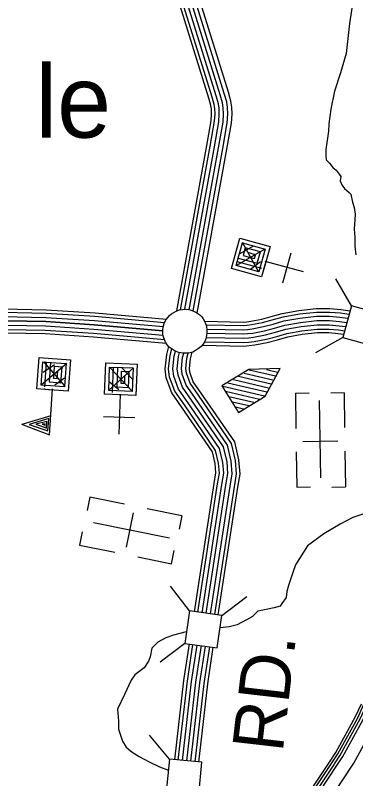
# Model space of a CAD drawing. Extents: x 1788175 to 1969470, y 584502 to 738744.
# Drawn here: x 1844478 to 1846954, y 644675 to 650230 of the extents above; entities that cross this region are included whole.
import ezdxf

# ---------------------------------------------------------------- set-up
doc = ezdxf.new("R2010")
doc.units = 0
for name, color, linetype in [('DESIGN - ROW - Right-of-Way and Easement Labels', 7, 'Continuous'), ('DESIGN - TRANSPORTATION - Text', 7, 'Continuous'), ('DESIGN - UTILITIES - Cable (Underground) with Text', 7, 'Continuous'), ('SURVEY - CENTERLINE - Preliminary Text', 7, 'Continuous'), ('SURVEY - CONTOURS - Index with Text', 7, 'Continuous'), ('SURVEY - DRAINAGE - Storm Sewer', 7, 'Continuous'), ('SURVEY - VEGETATION - Features with Text', 7, 'Continuous')]:
    doc.layers.add(name, color=color, linetype=linetype)

msp = doc.modelspace()

# ---------------------------------------------------------------- linework, layer by layer
at = {"layer": 'DESIGN - TRANSPORTATION - Text'}
for points in [[(1846950, 650438.2), (1846907.9, 650170.3), (1846883.8, 649952.4), (1846843.7, 649810.4), (1846799.7, 649678.5), (1846773.7, 649546.5), (1846759.6, 649440.6), (1846756.3, 649385.7)], [(1846756.3, 649385.7), (1846735.9, 649251.9), (1846735.9, 649207.4), (1846739.9, 649179), (1846764.2, 649154.6), (1846788.6, 649122.2), (1846812.9, 649101.9), (1846833.2, 649073.6), (1846845.3, 649057.4), (1846841.3, 649024.9), (1846853.4, 648996.5), (1846873.7, 648968.2), (1846906.1, 648939.8), (1846918.3, 648927.6), (1846930.5, 648870.9), (1846942.6, 648830.3), (1846950.7, 648781.7), (1846946.7, 648741.1), (1846942.6, 648672.2), (1846946.7, 648615.5), (1846946.7, 648550.6), (1846954.8, 648485.7)], [(1847181.8, 647010.1), (1847237.4, 646882), (1847241.3, 646804), (1847223.3, 646742), (1847157.4, 646682), (1847071.5, 646622), (1846933.6, 646576), (1846841.7, 646528), (1846721.9, 646456), (1846604.1, 646369.2)], [(1846604.1, 646369.2), (1846516.5, 646231.6), (1846497.7, 646175.3), (1846466.4, 646081.4), (1846453.9, 646037.6), (1846447.6, 645993.8), (1846416.4, 645950), (1846403.9, 645931.3), (1846360.1, 645918.7), (1846303.7, 645906.2), (1846241.2, 645893.7), (1846203.6, 645856.2), (1846159.8, 645831.1), (1846091, 645793.6), (1846034.7, 645781.1), (1845967.6, 645772.7)], [(1845723.7, 645743.7), (1845721.8, 645743.5), (1845628, 645718.5), (1845571.7, 645699.7), (1845515.4, 645668.5), (1845471.6, 645624.7), (1845459, 645562.1), (1845446.5, 645530.8), (1845415.2, 645480.7), (1845346.4, 645430.7), (1845321.4, 645393.1), (1845271.3, 645286.8), (1845221.3, 645180.4), (1845227.5, 645092.8), (1845227.5, 645036.5), (1845258.8, 644948.9), (1845283.8, 644905.1), (1845327.6, 644867.6), (1845377.7, 644836.3), (1845452.8, 644798.7), (1845527.9, 644761.2), (1845591.3, 644738.1)]]:
    msp.add_lwpolyline(points, dxfattribs=at)
at = {"layer": 'DESIGN - UTILITIES - Cable (Underground) with Text'}
for p, q in [((1846424.1, 648282.5), (1846485, 648502.3)), ((1846515.3, 647480.4), (1846518.9, 647222.3)), ((1846515.5, 647480.4), (1846614.9, 647481.8)), ((1846871.4, 647481.5), (1846773.2, 647480.1)), ((1846875.1, 647230), (1846871.6, 647481.5)), ((1844737, 647316.3), (1844526.4, 647252.5)), ((1844722.3, 647294.7), (1844579.3, 647253.1)), ((1844715.2, 647207.1), (1844722.3, 647294.7)), ((1845119.5, 647311.3), (1845347.4, 647302.4)), ((1844728.1, 647174.5), (1844526.4, 647252.5)), ((1844579.3, 647253.1), (1844715.2, 647207.1)), ((1844706.2, 647274.1), (1844626.2, 647254.2)), ((1844626.2, 647254.2), (1844688.5, 647233.8)), ((1844694.3, 647255.9), (1844672.8, 647253.7)), ((1844672.8, 647253.7), (1844687.7, 647249.1)), ((1844687.7, 647249.1), (1844693.2, 647245.3)), ((1844693.2, 647245.3), (1844694.3, 647255.9)), ((1844704.7, 647226.1), (1844706.2, 647274.1)), ((1844688.5, 647233.8), (1844704.7, 647226.1)), ((1846570.3, 647129), (1846823.9, 647132.6)), ((1846521.3, 647053.9), (1846524.9, 646797.2)), ((1846881.2, 646798.3), (1846877.6, 647059.1)), ((1846524.8, 646797.2), (1846624.6, 646798.6)), ((1846781.6, 646796.9), (1846880.6, 646798.3)), ((1845019.8, 646723.3), (1845000, 646625.5)), ((1845271.4, 646672.3), (1845019.8, 646723.2)), ((1845689.5, 646587.7), (1845436.5, 646638.9)), ((1845334.4, 646608.5), (1845284.2, 646359.9)), ((1845689.4, 646587.5), (1845669.7, 646490)), ((1844965, 646472.4), (1844945.4, 646375.4)), ((1844945.3, 646374.7), (1845201, 646323)), ((1845615, 646239.4), (1845634.4, 646335.7)), ((1845368.5, 646289.1), (1845614.9, 646239.3))]:
    msp.add_line(p, q, dxfattribs=at)
for points in [[(1846305.1, 648436), (1846300.2, 648437.2), (1846269.8, 648327.3), (1846050, 648388.2), (1846110.9, 648608.1), (1846330.7, 648547.2), (1846285, 648382.3), (1846281.1, 648383.4)], [(1846271.3, 648386.1), (1846092.7, 648435.6), (1846130.7, 648573), (1846295.6, 648527.3), (1846250, 648362.4), (1846085.1, 648408.1), (1846100.3, 648463.1), (1846237.7, 648425), (1846260.5, 648507.4), (1846150.6, 648537.9), (1846135.4, 648482.9), (1846217.8, 648460.1), (1846225.4, 648487.6), (1846170.4, 648502.8)], [(1846249.5, 648360.7), (1846130.4, 648575.2)], [(1846292.6, 648527.3), (1846087.3, 648408.6)], [(1846208.3, 648550.6), (1846110.6, 648493)], [(1846261.3, 648436.1), (1846188.4, 648380.7)], [(1846575.2, 648363.6), (1846294.6, 648438.8)], [(1844748, 647497), (1844748.3, 647502.9), (1844634.6, 647511.1), (1844650.9, 647738.6), (1844878.5, 647722.2), (1844862.1, 647494.8), (1844691.5, 647507), (1844692.1, 647515)], [(1844693, 647527.3), (1844705.8, 647706), (1844848, 647695.8), (1844835.7, 647525.2), (1844665.1, 647537.5), (1844677.3, 647708.1), (1844734.2, 647704), (1844724, 647561.8), (1844809.3, 647555.7), (1844817.5, 647669.4), (1844760.6, 647673.5), (1844754.5, 647588.2), (1844782.9, 647586.2), (1844787, 647643)], [(1844668.3, 647542.9), (1844852, 647699.3)], [(1844680.5, 647632.6), (1844763.4, 647688.1)], [(1844839.9, 647530.6), (1844686, 647708.3)], [(1845241.5, 647462.3), (1845241.7, 647467.4), (1845127.7, 647471.8), (1845136.6, 647699.7), (1845364.5, 647690.9), (1845355.6, 647462.9), (1845184.7, 647469.6), (1845184.9, 647473.6)], [(1845155.6, 647499.2), (1845337, 647664.3)], [(1845185.3, 647483.8), (1845192.4, 647669), (1845334.9, 647663.5), (1845328.3, 647492.5), (1845157.3, 647499.2), (1845163.9, 647670.1), (1845220.9, 647667.9), (1845215.4, 647525.4), (1845300.9, 647522.1), (1845305.3, 647636.1), (1845248.3, 647638.3), (1845245, 647552.8), (1845273.5, 647551.7), (1845275.7, 647608.7)], [(1845327.6, 647495.4), (1845165, 647668)], [(1845331, 647582.8), (1845252.4, 647664.7)], [(1846403.6, 647658.7), (1846175.5, 647652.5), (1845981.1, 647533.1), (1846100.5, 647338.8), (1846294.9, 647458.1), (1846403.6, 647658.7)], [(1846180, 647649.8), (1846370.4, 647605.1)], [(1846305.5, 647652.9), (1846385.7, 647634.1)], [(1844764.7, 647541.8), (1844835.6, 647592.3)], [(1846064.9, 647579.1), (1846319, 647519.5)], [(1846101.9, 647603), (1846338.9, 647547.4)], [(1846141.7, 647626.1), (1846351.9, 647576.9)], [(1845231.6, 647504.9), (1845160.9, 647563.2)], [(1845987.7, 647532.1), (1846289.9, 647461.3)], [(1846025, 647555.9), (1846307.9, 647489.5)], [(1844727.6, 647174.6), (1844748.9, 647511.5)], [(1845233.1, 647182.9), (1845241.9, 647473.2)], [(1846006.8, 647495.1), (1846253.3, 647437.3)], [(1846031.5, 647456.7), (1846214.2, 647413.9)], [(1846057.7, 647418.1), (1846176.8, 647390.1)], [(1846699.4, 646863.1), (1846691.4, 647426.1)], [(1846080.7, 647380.1), (1846136.9, 647367)], [(1846099.1, 647343.3), (1846102.9, 647342.4)], [(1845047.2, 646538.7), (1845599.1, 646427.1)]]:
    msp.add_lwpolyline(points, dxfattribs=at)
at = {"layer": 'SURVEY - CENTERLINE - Preliminary Text'}
for points in [[(1845867.2, 643634.9), (1846217.2, 643916.5), (1846429.5, 644124.3), (1846580.9, 644289.4), (1846765.9, 644524.9), (1846939.8, 644787.5), (1847089.5, 645059.4), (1847221, 645353.4), (1847289.9, 645540.9), (1847410.9, 645985.7), (1847480, 646317.6), (1848681, 652087.3), (1848727.3, 652305.5), (1848770, 652440.6), (1848809, 652540.8), (1848876.8, 652685.8), (1848977.8, 652827.2), (1849081.7, 652945.5), (1849197.1, 653055.2), (1849309.6, 653138.9), (1849419.3, 653219.7), (1849600.3, 653348.1), (1850766.3, 654148.1)], [(1846768.3, 644802.8), (1846810.2, 644866), (1846953.8, 645126.9), (1846995.2, 645219.4)], [(1846782.9, 644793.1), (1846825.1, 644856.9), (1846969.5, 645119.1), (1847011.2, 645212.3)], [(1846799.5, 644782.1), (1846842.3, 644846.5), (1846987.4, 645110.2), (1847029.4, 645204.1)], [(1846816.9, 644771.6), (1846859.6, 644836), (1847005.6, 645101.1), (1847048.3, 645196.7)], [(1846481.3, 644407.7), (1846643, 644613.7), (1846767.8, 644802)], [(1846495, 644396.9), (1846657.2, 644603.4), (1846782.4, 644792.3)], [(1846510.8, 644384.5), (1846673.4, 644591.7), (1846799, 644781.3)], [(1846527.3, 644372.7), (1846689.9, 644579.8), (1846816.4, 644770.9)]]:
    msp.add_lwpolyline(points, dxfattribs=at)
at = {"layer": 'SURVEY - CONTOURS - Index with Text'}
for points in [[(1845652.9, 648078.7), (1845871.4, 649281.1), (1845902.8, 649461.5), (1845906, 649512.6), (1845904.5, 649548), (1845901, 649574), (1845885.3, 649626.4), (1845501.6, 650863.1), (1845399.6, 651211.5), (1845387.4, 651288.1), (1845379.4, 651388.7), (1845476.1, 652472.9), (1845662.5, 654538.6), (1845678, 654743), (1845843.8, 655863.5)], [(1845679.5, 648086.9), (1845895.7, 649276.8), (1845927.4, 649458.6), (1845930.8, 649512.4), (1845929.2, 649550.2), (1845925.2, 649579.3), (1845909, 649633.6), (1845525.2, 650870.2), (1845423.8, 651216.9), (1845411.9, 651291), (1845404.2, 651388.6), (1845500.7, 652470.7), (1845687.1, 654536.6), (1845702.6, 654740.3), (1845867.9, 655857.5)], [(1845711.6, 648090.5), (1845926.3, 649271.3), (1845958.3, 649454.9), (1845961.8, 649512.1), (1845960.1, 649553), (1845955.6, 649585.8), (1845938.6, 649642.6), (1845554.9, 650879.1), (1845454.1, 651223.7), (1845442.7, 651294.7), (1845435.3, 651388.4), (1845531.6, 652468), (1845718, 654534), (1845733.5, 654736.9), (1845898.1, 655849.9)], [(1845742.6, 648087.5), (1845956.8, 649265.9), (1845989.1, 649451.3), (1845992.9, 649511.8), (1845991, 649555.7), (1845986, 649592.4), (1845968.3, 649651.7), (1845584.6, 650888.1), (1845484.4, 651230.6), (1845473.5, 651298.4), (1845466.4, 651388.3), (1845562.5, 652465.2), (1845748.9, 654531.4), (1845764.3, 654733.4), (1845932.9, 655873.2)], [(1845742.6, 648087.5), (1845956.8, 649265.9), (1845989.1, 649451.3), (1845992.9, 649511.8), (1845991, 649555.7), (1845986, 649592.4), (1845968.3, 649651.7), (1845584.6, 650888.1), (1845484.4, 651230.6), (1845473.5, 651298.4), (1845466.4, 651388.3), (1845562.5, 652465.2), (1845748.9, 654531.4), (1845764.3, 654733.4), (1845928.4, 655842.4)], [(1845772.4, 648078), (1845987.3, 649260.5), (1846019.9, 649447.7), (1846023.9, 649511.5), (1846021.9, 649558.5), (1846016.4, 649598.9), (1845998, 649660.7), (1845614.3, 650897), (1845514.7, 651237.4), (1845504.3, 651302.1), (1845497.5, 651388.1), (1845593.4, 652462.4), (1845779.8, 654528.9), (1845795.1, 654730), (1845958.8, 655836)], [(1845801.2, 648063.2), (1846017.8, 649255), (1846050.8, 649444), (1846055, 649511.2), (1846052.8, 649561.2), (1846046.8, 649605.5), (1846027.6, 649669.7), (1845644, 650906), (1845545, 651244.2), (1845535.1, 651305.8), (1845528.6, 651388), (1845624.2, 652459.7), (1845810.7, 654526.3), (1845825.9, 654726.5), (1845989.2, 655829.8)], [(1839164.3, 648601.6), (1839799.6, 648525.6), (1840269.2, 648437.5), (1840960.8, 648281.1), (1841620.1, 648141.6), (1841766, 648135.9), (1842582.6, 648121.3), (1843619.9, 648093.8), (1844281, 648071), (1844701.4, 648062.8), (1845057.4, 648039.6), (1845563.6, 647994.4)], [(1839170.8, 648625.7), (1839803.4, 648550), (1840274.2, 648461.8), (1840966.1, 648305.2), (1841623.1, 648166.2), (1841766.7, 648160.6), (1842583.1, 648146), (1843620.7, 648118.5), (1844281.7, 648095.7), (1844702.5, 648087.5), (1845059.3, 648064.3), (1845576.6, 648018)], [(1839160.5, 648539.6), (1839790.2, 648464.3), (1840256.6, 648376.8), (1840947.6, 648220.5), (1841612.4, 648079.8), (1841764.2, 648073.9), (1842581.2, 648059.3), (1843618, 648031.8), (1844279.3, 648009), (1844698.8, 648000.9), (1845052.6, 647977.8), (1845551.8, 647933.2)], [(1839163.9, 648570.4), (1839794.9, 648494.9), (1840262.9, 648407.2), (1840954.2, 648250.8), (1841616.2, 648110.7), (1841765.1, 648104.9), (1842581.9, 648090.3), (1843619, 648062.8), (1844280.2, 648040), (1844700.1, 648031.8), (1845055, 648008.7), (1845553.5, 647964.2)], [(1839163.1, 648508), (1839785.5, 648433.6), (1840250.4, 648346.5), (1840941, 648190.2), (1841608.6, 648048.9), (1841763.4, 648042.9), (1842580.5, 648028.3), (1843617.1, 648000.8), (1844278.5, 647978), (1844697.5, 647969.9), (1845050.2, 647946.9), (1845552.8, 647902)], [(1839166.9, 648476.4), (1839780.8, 648403), (1840244.1, 648316.1), (1840934.3, 648159.9), (1841604.7, 648018.1), (1841762.5, 648012), (1842579.8, 647997.3), (1843616.1, 647969.8), (1844277.7, 647947), (1844696.2, 647938.9), (1845047.8, 647916), (1845563.5, 647869.9)], [(1839167.1, 648450.4), (1839776.9, 648377.5), (1840238.9, 648290.9), (1840928.8, 648134.8), (1841601.5, 647992.5), (1841761.8, 647986.3), (1842579.3, 647971.6), (1843615.4, 647944.1), (1844277, 647921.3), (1844695.1, 647913.2), (1845045.8, 647890.3), (1845575.9, 647843)], [(1845551.8, 647933.2), (1845052.6, 647977.8), (1844698.8, 648000.9), (1844279.3, 648009), (1843618, 648031.8), (1842581.2, 648059.3), (1841764.2, 648073.9), (1841612.4, 648079.8), (1840947.6, 648220.5)], [(1845854.1, 648003), (1846135.5, 647997.7), (1846161.5, 647999.6), (1846191.8, 648003.5), (1846271.6, 648018.9), (1846339.9, 648036.8), (1846419.8, 648060.1), (1846540.8, 648081.3), (1846666.5, 648095.3), (1846767.1, 648095.3), (1846846, 648088.2), (1846913, 648079.2)], [(1845865.3, 647978), (1846136.2, 647973), (1846164, 647975), (1846195.8, 647979.1), (1846277.1, 647994.8), (1846346.5, 648013), (1846425.4, 648036), (1846544.3, 648056.8), (1846667.9, 648070.6), (1846766, 648070.6), (1846843.3, 648063.6), (1846906.4, 648055.1)], [(1845871.1, 647946.9), (1846137, 647942), (1846167.1, 647944.1), (1846200.7, 647948.5), (1846283.9, 647964.5), (1846354.7, 647983.1), (1846432.4, 648005.8), (1846548.7, 648026.1), (1846669.6, 648039.6), (1846764.6, 648039.6), (1846839.8, 648032.8), (1846898.1, 648024.9)], [(1845865.8, 647885), (1846138.7, 647879.9), (1846173.3, 647882.4), (1846210.6, 647887.3), (1846297.7, 647904), (1846371.3, 647923.3), (1846446.5, 647945.3), (1846557.5, 647964.7), (1846673.1, 647977.6), (1846761.8, 647977.6), (1846832.9, 647971.2), (1846881.6, 647964.6)], [(1845871.6, 647915.9), (1846137.8, 647910.9), (1846170.2, 647913.3), (1846205.6, 647917.9), (1846290.8, 647934.3), (1846363, 647953.2), (1846439.5, 647975.5), (1846553.1, 647995.4), (1846671.4, 648008.6), (1846763.2, 648008.6), (1846836.3, 648002), (1846889.9, 647994.8)], [(1845871.6, 647915.9), (1846137.8, 647910.9), (1846170.2, 647913.3), (1846205.6, 647917.9), (1846290.8, 647934.3), (1846363, 647953.2), (1846439.5, 647975.5), (1846553.1, 647995.4), (1846671.4, 648008.6), (1846763.2, 648008.6), (1846836.3, 648002), (1846889.9, 647994.8)], [(1845837.1, 647828.8), (1846140.2, 647823.2), (1846179, 647826), (1846219.6, 647831.2), (1846310.2, 647848.7), (1846386.4, 647868.7), (1846459.4, 647890), (1846565.5, 647908.5), (1846676.2, 647920.9), (1846759.2, 647920.9), (1846826.5, 647914.8), (1846866.4, 647909.4)], [(1845855.8, 647854.2), (1846139.5, 647848.9), (1846176.4, 647851.6), (1846215.5, 647856.6), (1846304.5, 647873.8), (1846379.6, 647893.4), (1846453.5, 647915.1), (1846561.9, 647934), (1846674.8, 647946.6), (1846760.4, 647946.6), (1846829.4, 647940.4), (1846873.3, 647934.5)], [(1845781.6, 645890.2), (1845924.5, 646823.5), (1845937.6, 646899.6), (1845932, 646968), (1845911.9, 647053.5), (1845687.3, 647380.4), (1845615.7, 647482.7), (1845576.5, 647592), (1845568.5, 647657.4), (1845579.1, 647762.3), (1845594.6, 647819.3)], [(1845806, 645886.8), (1845948.9, 646819.5), (1845962.5, 646898.5), (1845956.5, 646971.9), (1845934.9, 647063.7), (1845707.6, 647394.5), (1845637.9, 647494.1), (1845600.7, 647597.7), (1845593.4, 647657.7), (1845603.5, 647757.8), (1845615.4, 647801.5)], [(1845836.7, 645882.5), (1845979.5, 646814.6), (1845993.7, 646897.1), (1845987.2, 646976.8), (1845963.7, 647076.5), (1845733.1, 647412.2), (1845665.7, 647508.5), (1845631, 647604.9), (1845624.6, 647658), (1845634, 647752.1), (1845643.2, 647785.6)], [(1845867.5, 645878.3), (1846010.1, 646809.6), (1846025, 646895.8), (1846017.9, 646981.6), (1845992.5, 647089.2), (1845758.5, 647429.8), (1845693.4, 647522.9), (1845661.4, 647612.1), (1845655.8, 647658.3), (1845664.6, 647746.4), (1845672.4, 647775)], [(1845867.5, 645878.3), (1846010.1, 646809.6), (1846025, 646895.8), (1846017.9, 646981.6), (1845992.5, 647089.2), (1845758.5, 647429.8), (1845693.4, 647522.9), (1845661.4, 647612.1), (1845655.8, 647658.3), (1845664.6, 647746.4), (1845672.4, 647775)], [(1845898.2, 645874), (1846040.7, 646804.6), (1846056.2, 646894.4), (1846048.6, 646986.5), (1846021.4, 647102), (1845784, 647447.5), (1845721.2, 647537.3), (1845691.7, 647619.3), (1845687, 647658.6), (1845695.2, 647740.7), (1845703.2, 647770.2)], [(1845928.9, 645869.7), (1846071.3, 646799.6), (1846087.4, 646893), (1846079.3, 646991.3), (1846050.2, 647114.8), (1845809.5, 647465.2), (1845749, 647551.7), (1845722.1, 647626.5), (1845718.1, 647659), (1845725.8, 647735.1), (1845735.7, 647771.4)], [(1845954.4, 645866.2), (1846096.7, 646795.5), (1846113.3, 646891.8), (1846104.8, 646995.4), (1846074.2, 647125.3), (1845830.6, 647479.8), (1845772, 647563.6), (1845747.3, 647632.5), (1845744, 647659.2), (1845751.2, 647730.4), (1845764.3, 647778.3)], [(1845638.2, 644812.5), (1845704.8, 645388.6), (1845745.6, 645655.3)], [(1845662.8, 644810.2), (1845729.3, 645385.3), (1845770.1, 645651.9)], [(1845693.7, 644807.3), (1845760, 645381.2), (1845800.8, 645647.7)], [(1845724.6, 644804.4), (1845790.7, 645377.1), (1845831.5, 645643.4)], [(1845724.6, 644804.4), (1845790.7, 645377.1), (1845831.5, 645643.4)], [(1845755.5, 644801.6), (1845821.4, 645372.9), (1845862.2, 645639.1)], [(1845786.3, 644798.7), (1845852.2, 645368.8), (1845892.9, 645634.9)], [(1845811.9, 644796.3), (1845877.7, 645365.4), (1845918.4, 645631.3)]]:
    msp.add_lwpolyline(points, dxfattribs=at)
at = {"layer": 'SURVEY - DRAINAGE - Storm Sewer'}
for p, q in [((1846922.8, 648114.9), (1846810.5, 648312.3)), ((1846859.9, 647885.8), (1846662.5, 647773.4)), ((1845744.7, 645895.3), (1845607.8, 646076.5)), ((1845980.1, 645862.6), (1846161.2, 645999.6)), ((1845712, 645660), (1845530.9, 645523)), ((1845598.6, 644816.2), (1845453.5, 644991))]:
    msp.add_line(p, q, dxfattribs=at)
for points in [[(1846859.9, 647885.8), (1847089, 647822.9), (1847152, 648052), (1846922.8, 648114.9)], [(1845744.7, 645895.3), (1845712, 645660), (1845947.4, 645627.3), (1845980.1, 645862.6)], [(1845598.6, 644816.2), (1845576.5, 644579.6), (1845813.1, 644557.6), (1845835.1, 644794.2)]]:
    msp.add_lwpolyline(points, close=True, dxfattribs=at)
at = {"layer": 'SURVEY - VEGETATION - Features with Text'}
msp.add_lwpolyline([(1845588.8, 648034.2), (1845599.9, 648044.9), (1845614.1, 648057.7), (1845630.5, 648067.8), (1845648.8, 648077.3), (1845672.1, 648085.8), (1845694.4, 648089.2), (1845712.3, 648090.5), (1845739.4, 648088.3), (1845758.1, 648083.6), (1845773.1, 648077.7), (1845790.7, 648069.5), (1845805, 648060.9), (1845820.2, 648049.4), (1845834.1, 648035.1), (1845844.8, 648020), (1845853.7, 648003.7), (1845862.6, 647987.4), (1845868.5, 647966.5), (1845872.1, 647939.1), (1845872.1, 647920), (1845869.6, 647898.6), (1845863.3, 647875.9), (1845857.1, 647856), (1845844.3, 647837.5), (1845828.9, 647818.9), (1845810.9, 647804.3), (1845788.9, 647789.4), (1845768.7, 647779.6), (1845749.1, 647773.9), (1845728, 647770), (1845695.4, 647770.2), (1845666.8, 647776.2), (1845641.7, 647786.2), (1845618, 647799.5), (1845598.2, 647815.5), (1845582.9, 647831.6), (1845570.1, 647852.2), (1845558.8, 647882.6), (1845552.2, 647904.1), (1845551.8, 647937.4), (1845553.4, 647963.8), (1845563.8, 647994.9), (1845575.3, 648016.4)], close=True, dxfattribs=at)

# ---------------------------------------------------------------- texts
at = {"layer": 'DESIGN - ROW - Right-of-Way and Easement Labels'}
msp.add_text('RD.', height=370, rotation=83.413, dxfattribs=at).set_placement((1846422.6, 644860.7))
at = {"layer": 'SURVEY - VEGETATION - Features with Text'}
msp.add_text('GIadevil le', height=527.999, dxfattribs=at).set_placement((1841838.9, 649339.4))

doc.saveas('drawing.dxf')
